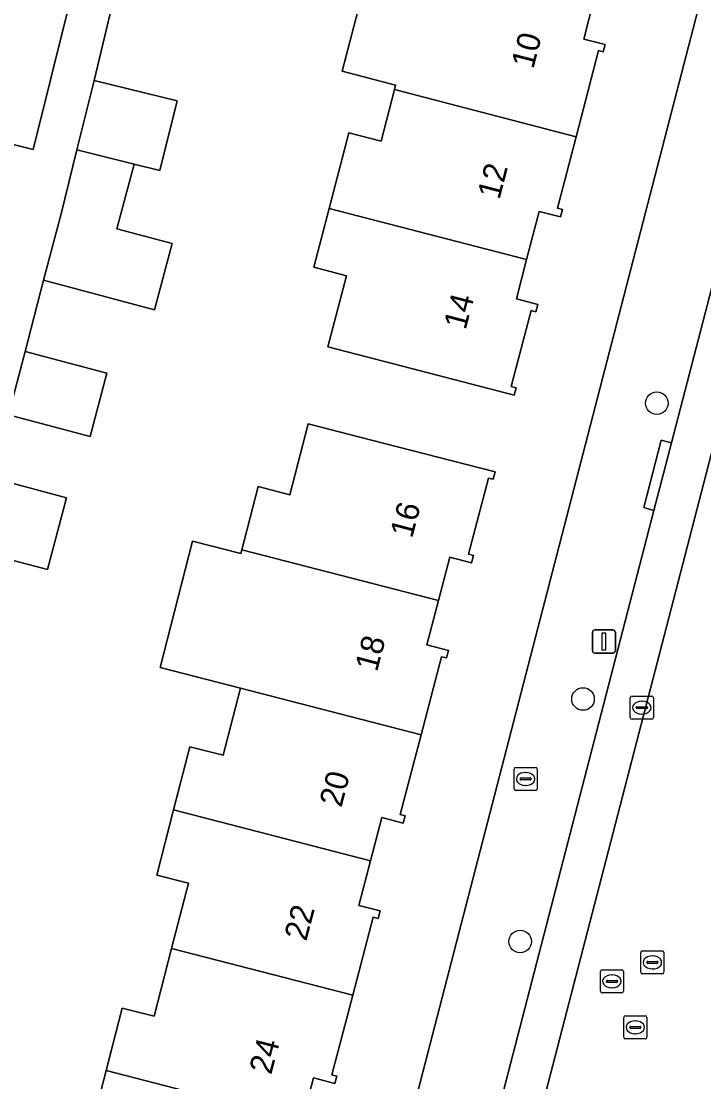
# Model space of a CAD drawing. Extents: x 163683 to 164494, y 382709 to 383872.
# Drawn here: x 163913.7 to 163943.22, y 383181.08 to 383226.97 of the extents above; entities that cross this region are included whole.
import ezdxf

# ---------------------------------------------------------------- set-up
doc = ezdxf.new("R2010")
doc.units = 0
for name, color, linetype in [('IMGEO_Boom', 7, 'Continuous'), ('IMGEO_Brandkraan', 7, 'Continuous'), ('IMGEO_Erf', 7, 'Continuous'), ('IMGEO_Kolk', 7, 'Continuous'), ('IMGEO_Lichtmast', 7, 'Continuous'), ('IMGEO_Pand', 7, 'Continuous'), ('IMGEO_Pand_nummerreeks', 7, 'Continuous'), ('IMGEO_Parkeervlak_open', 7, 'Continuous'), ('IMGEO_Rijbaan_lokaal_open', 7, 'Continuous'), ('IMGEO_Rioolput', 7, 'Continuous'), ('IMGEO_Voetpad_open', 7, 'Continuous')]:
    doc.layers.add(name, color=color, linetype=linetype)

msp = doc.modelspace()

# ---------------------------------------------------------------- linework, layer by layer
at = {"layer": 'IMGEO_Boom'}
for centre in [(163941.194, 383210.446), (163938, 383197.645), (163935.28, 383187.154)]:
    msp.add_circle(centre, 0.489, dxfattribs=at)
at = {"layer": 'IMGEO_Brandkraan'}
for p, q in [((163935.018, 383193.761), (163935.018, 383194.613)), ((163935.093, 383194.687), (163935.945, 383194.687)), ((163935.506, 383194.467), (163935.531, 383194.467)), ((163936.019, 383194.613), (163936.019, 383193.761)), ((163935.277, 383194.181), (163935.277, 383194.193)), ((163935.715, 383194.144), (163935.317, 383194.144)), ((163935.32, 383194.23), (163935.718, 383194.23)), ((163935.529, 383193.907), (163935.504, 383193.907)), ((163935.761, 383194.193), (163935.761, 383194.181)), ((163935.945, 383193.687), (163935.093, 383193.687))]:
    msp.add_line(p, q, dxfattribs=at)
for points in [[(163935.018, 383193.761), (163935.018, 383194.613)], [(163935.093, 383194.687), (163935.945, 383194.687)], [(163936.019, 383194.613), (163936.019, 383193.761)], [(163935.945, 383193.687), (163935.093, 383193.687)]]:
    msp.add_lwpolyline(points, dxfattribs=at)
for centre, radius, start, end in [((163935.095, 383194.611), 0.0765, 91.552, 178.448), ((163935.095, 383194.611), 0.0765, 91.552, 178.448), ((163935.943, 383194.611), 0.0765, 1.552, 88.448), ((163935.943, 383194.611), 0.0765, 1.552, 88.448), ((163935.317, 383194.19), 0.0403, 85.8775, 175.7526), ((163935.314, 383194.18), 0.0366, 178.938, 274.7102), ((163935.718, 383194.187), 0.043, 264.8664, 352.4533), ((163935.722, 383194.192), 0.0386, 1.7309, 96.639), ((163935.095, 383193.763), 0.0765, 181.552, 268.448), ((163935.095, 383193.763), 0.0765, 181.552, 268.448), ((163935.943, 383193.763), 0.0765, 271.552, 358.448), ((163935.943, 383193.763), 0.0765, 271.552, 358.448)]:
    msp.add_arc(centre, radius, start, end, dxfattribs=at)
for centre, major_axis, ratio, start_param, end_param in [((163935.505, 383194.187), (-0.387, 0.002), 0.722429, 4.712389, 7.853982), ((163935.53, 383194.187), (-0.39, 0.002), 0.717154, 1.570796, 4.712389)]:
    msp.add_ellipse(centre, major_axis=major_axis, ratio=ratio, start_param=start_param, end_param=end_param, dxfattribs=at)
at = {"layer": 'IMGEO_Erf'}
for points in [[(163926.419, 383163.509), (163948.873, 383250.284)], [(163912.409, 383228.407), (163915.755, 383227.563), (163916.609, 383230.945), (163914.348, 383231.516), (163914.98, 383234.015), (163915.585, 383236.411), (163918.631, 383235.642), (163918.021, 383233.224), (163917.395, 383230.747), (163918.318, 383230.526), (163916.855, 383224.409), (163920.445, 383223.523), (163919.702, 383220.514), (163918.586, 383220.789), (163917.837, 383217.99), (163920.237, 383217.347), (163919.47, 383214.484), (163914.669, 383215.769), (163913.88, 383212.683), (163917.411, 383211.745), (163916.684, 383209.008), (163913.153, 383209.946)], [(163938.474, 383227.903), (163938.033, 383226.2), (163938.959, 383225.96), (163938.876, 383225.642), (163938.664, 383225.696), (163937.701, 383221.974), (163936.9, 383218.877), (163937.111, 383218.822), (163937.028, 383218.503), (163936.102, 383218.742), (163935.562, 383216.655), (163935.121, 383214.952), (163936.046, 383214.712), (163935.963, 383214.393), (163935.751, 383214.448), (163934.9, 383211.159), (163935.112, 383211.103), (163935.029, 383210.784), (163930.19, 383212.04), (163926.971, 383212.876), (163927.77, 383215.955), (163926.356, 383216.322), (163927.018, 383218.871), (163927.866, 383222.14), (163929.265, 383221.777), (163929.845, 383224.011), (163929.895, 383224.204), (163927.59, 383224.803), (163928.336, 383227.673)], [(163915.887, 383175.815), (163917.371, 383181.575), (163918.066, 383184.274), (163919.454, 383183.916), (163920.21, 383186.853), (163920.936, 383189.671), (163919.566, 383190.024), (163920.292, 383192.843), (163920.997, 383195.579), (163922.437, 383195.209), (163923.184, 383198.107), (163919.708, 383199.005), (163921.117, 383204.476), (163923.206, 383203.938), (163923.248, 383204.102), (163923.953, 383206.839), (163925.327, 383206.485), (163926.117, 383209.554), (163929.364, 383208.718), (163934.205, 383207.471), (163934.121, 383207.152), (163933.907, 383207.206), (163933.045, 383203.912), (163933.258, 383203.856), (163933.174, 383203.537), (163932.246, 383203.779), (163931.755, 383201.905), (163931.252, 383199.983), (163932.178, 383199.74), (163932.094, 383199.42), (163931.881, 383199.475), (163930.994, 383196.089), (163930.093, 383192.646), (163930.305, 383192.59), (163930.221, 383192.272), (163929.294, 383192.513), (163928.804, 383190.644), (163928.299, 383188.717), (163929.226, 383188.475), (163929.142, 383188.155), (163928.928, 383188.21), (163928.043, 383184.83), (163927.14, 383181.381), (163927.353, 383181.325), (163927.269, 383181.005), (163926.341, 383181.248), (163925.853, 383179.385)], [(163912.426, 383207.21), (163915.665, 383206.35), (163914.839, 383203.242), (163911.698, 383204.076)]]:
    msp.add_lwpolyline(points, dxfattribs=at)
at = {"layer": 'IMGEO_Kolk'}
for p, q in [((163940.045, 383196.844), (163940.045, 383197.696)), ((163940.12, 383197.77), (163940.972, 383197.77)), ((163940.533, 383197.55), (163940.558, 383197.55)), ((163941.046, 383197.696), (163941.046, 383196.844)), ((163940.304, 383197.264), (163940.304, 383197.276)), ((163940.742, 383197.227), (163940.344, 383197.227)), ((163940.347, 383197.313), (163940.745, 383197.313)), ((163940.788, 383197.276), (163940.788, 383197.264)), ((163940.972, 383196.77), (163940.12, 383196.77)), ((163940.556, 383196.99), (163940.531, 383196.99))]:
    msp.add_line(p, q, dxfattribs=at)
for points in [[(163940.045, 383196.844), (163940.045, 383197.696)], [(163940.12, 383197.77), (163940.972, 383197.77)], [(163941.046, 383197.696), (163941.046, 383196.844)], [(163940.972, 383196.77), (163940.12, 383196.77)]]:
    msp.add_lwpolyline(points, dxfattribs=at)
for centre, radius, start, end in [((163940.122, 383197.694), 0.0765, 91.552, 178.448), ((163940.122, 383197.694), 0.0765, 91.552, 178.448), ((163940.97, 383197.694), 0.0765, 1.552, 88.448), ((163940.97, 383197.694), 0.0765, 1.552, 88.448), ((163940.344, 383197.273), 0.0403, 85.8775, 175.7526), ((163940.341, 383197.263), 0.0366, 178.938, 274.7102), ((163940.745, 383197.27), 0.043, 264.8664, 352.4533), ((163940.749, 383197.275), 0.0386, 1.7309, 96.639), ((163940.122, 383196.846), 0.0765, 181.552, 268.448), ((163940.122, 383196.846), 0.0765, 181.552, 268.448), ((163940.97, 383196.846), 0.0765, 271.552, 358.448), ((163940.97, 383196.846), 0.0765, 271.552, 358.448)]:
    msp.add_arc(centre, radius, start, end, dxfattribs=at)
for centre, major_axis, ratio, start_param, end_param in [((163940.532, 383197.27), (-0.387, 0.002), 0.722429, 4.712389, 7.853982), ((163940.557, 383197.27), (-0.39, 0.002), 0.717154, 1.570796, 4.712389)]:
    msp.add_ellipse(centre, major_axis=major_axis, ratio=ratio, start_param=start_param, end_param=end_param, dxfattribs=at)
at = {"layer": 'IMGEO_Lichtmast'}
for p, q in [((163938.408, 383199.732), (163938.408, 383200.532)), ((163938.408, 383200.532), (163938.408, 383199.732)), ((163938.508, 383200.632), (163939.298, 383200.632)), ((163939.298, 383200.632), (163938.508, 383200.632)), ((163939.398, 383200.532), (163939.398, 383199.732)), ((163939.398, 383199.732), (163939.398, 383200.532)), ((163939.298, 383199.632), (163938.508, 383199.632)), ((163938.508, 383199.632), (163939.298, 383199.632))]:
    msp.add_line(p, q, dxfattribs=at)
msp.add_lwpolyline([(163938.828, 383200.507), (163938.978, 383200.507), (163938.978, 383199.757), (163938.828, 383199.757), (163938.828, 383200.507)], dxfattribs=at)
for centre, start, end in [((163938.508, 383200.532), 90, 180), ((163938.508, 383200.532), 90, 180), ((163939.298, 383200.532), 0, 90), ((163939.298, 383200.532), 360, 90), ((163938.508, 383199.732), 180, 270), ((163938.508, 383199.732), 180, 270), ((163939.298, 383199.732), 270, 0), ((163939.298, 383199.732), 270, 0)]:
    msp.add_arc(centre, 0.1, start, end, dxfattribs=at)
at = {"layer": 'IMGEO_Pand'}
for points in [[(163938.474, 383227.903), (163929.918, 383230.122), (163929.223, 383227.443), (163928.336, 383227.673), (163927.59, 383224.803), (163929.895, 383224.204), (163929.845, 383224.011), (163937.701, 383221.974), (163938.664, 383225.696), (163938.876, 383225.642), (163938.959, 383225.96), (163938.033, 383226.2)], [(163914.966, 383224.435), (163915.755, 383227.563), (163912.409, 383228.407), (163911.616, 383225.262), (163911.376, 383225.321), (163910.75, 383222.786), (163910.633, 383222.312), (163914.223, 383221.426)], [(163920.445, 383223.523), (163916.855, 383224.409), (163916.112, 383221.4), (163918.586, 383220.789), (163919.702, 383220.514)], [(163929.845, 383224.011), (163929.265, 383221.777), (163927.866, 383222.14), (163927.018, 383218.871), (163935.562, 383216.655), (163936.102, 383218.742), (163937.028, 383218.503), (163937.111, 383218.822), (163936.9, 383218.877), (163937.701, 383221.974)], [(163920.237, 383217.347), (163917.837, 383217.99), (163918.586, 383220.789), (163916.112, 383221.4), (163915.436, 383218.633), (163914.669, 383215.769), (163919.47, 383214.484)], [(163935.562, 383216.655), (163927.018, 383218.871), (163926.356, 383216.322), (163927.77, 383215.955), (163926.971, 383212.876), (163930.19, 383212.04), (163935.029, 383210.784), (163935.112, 383211.103), (163934.9, 383211.159), (163935.751, 383214.448), (163935.963, 383214.393), (163936.046, 383214.712), (163935.121, 383214.952)], [(163913.88, 383212.683), (163913.153, 383209.946), (163916.684, 383209.008), (163917.411, 383211.745)], [(163923.248, 383204.102), (163931.755, 383201.905), (163932.246, 383203.779), (163933.174, 383203.537), (163933.258, 383203.856), (163933.045, 383203.912), (163933.907, 383207.206), (163934.121, 383207.152), (163934.205, 383207.471), (163929.364, 383208.718), (163926.117, 383209.554), (163925.327, 383206.485), (163923.953, 383206.839)], [(163915.665, 383206.35), (163912.426, 383207.21), (163911.6, 383204.102), (163911.698, 383204.076), (163914.839, 383203.242)], [(163931.755, 383201.905), (163923.248, 383204.102), (163923.206, 383203.938), (163921.117, 383204.476), (163919.708, 383199.005), (163923.184, 383198.107), (163930.994, 383196.089), (163931.881, 383199.475), (163932.094, 383199.42), (163932.178, 383199.74), (163931.252, 383199.983)], [(163923.184, 383198.107), (163922.437, 383195.209), (163920.997, 383195.579), (163920.292, 383192.843), (163928.804, 383190.644), (163929.294, 383192.513), (163930.221, 383192.272), (163930.305, 383192.59), (163930.093, 383192.646), (163930.994, 383196.089)], [(163920.21, 383186.853), (163928.043, 383184.83), (163928.928, 383188.21), (163929.142, 383188.155), (163929.226, 383188.475), (163928.299, 383188.717), (163928.804, 383190.644), (163920.292, 383192.843), (163919.566, 383190.024), (163920.936, 383189.671)], [(163920.21, 383186.853), (163919.454, 383183.916), (163918.066, 383184.274), (163917.371, 383181.575), (163925.853, 383179.385), (163926.341, 383181.248), (163927.269, 383181.005), (163927.353, 383181.325), (163927.14, 383181.381), (163928.043, 383184.83)], [(163925.853, 383179.385), (163917.371, 383181.575), (163915.887, 383175.815), (163915.858, 383175.701), (163917.247, 383175.343), (163917.285, 383175.49), (163925.098, 383173.673), (163925.957, 383176.949), (163926.171, 383176.894), (163926.255, 383177.213), (163925.347, 383177.452)]]:
    msp.add_lwpolyline(points, close=True, dxfattribs=at)
at = {"layer": 'IMGEO_Parkeervlak_open'}
for points in [[(163932.475, 383165.499), (163967.043, 383298.891)], [(163958.362, 383272.452), (163941.824, 383208.725)], [(163941.824, 383208.725), (163941.067, 383205.805)], [(163941.067, 383205.805), (163931.34, 383168.275)]]:
    msp.add_lwpolyline(points, dxfattribs=at)
at = {"layer": 'IMGEO_Rijbaan_lokaal_open'}
msp.add_lwpolyline([(163967.398, 383300.156), (163967.235, 383299.396), (163967.043, 383298.891), (163932.475, 383165.499), (163932.442, 383164.692), (163931.887, 383161.718), (163927.772, 383139.754), (163933.702, 383138.877), (163933.8, 383139.539), (163933.876, 383139.789), (163937.221, 383157.536), (163937.241, 383157.676), (163939.169, 383167.708), (163940.393, 383172.55), (163941.493, 383176.873)], dxfattribs=at)
at = {"layer": 'IMGEO_Rioolput'}
for p, q in [((163940.499, 383185.822), (163940.499, 383186.674)), ((163940.574, 383186.748), (163941.426, 383186.748)), ((163940.987, 383186.528), (163941.012, 383186.528)), ((163941.5, 383186.674), (163941.5, 383185.822)), ((163940.758, 383186.242), (163940.758, 383186.254)), ((163941.196, 383186.205), (163940.798, 383186.205)), ((163940.801, 383186.291), (163941.199, 383186.291)), ((163941.242, 383186.254), (163941.242, 383186.242)), ((163938.75, 383185.003), (163938.75, 383185.855)), ((163938.825, 383185.929), (163939.677, 383185.929)), ((163939.238, 383185.709), (163939.263, 383185.709)), ((163939.751, 383185.855), (163939.751, 383185.003)), ((163941.426, 383185.748), (163940.574, 383185.748)), ((163941.01, 383185.968), (163940.985, 383185.968)), ((163939.009, 383185.423), (163939.009, 383185.435)), ((163939.447, 383185.386), (163939.049, 383185.386)), ((163939.052, 383185.472), (163939.45, 383185.472)), ((163939.261, 383185.149), (163939.236, 383185.149)), ((163939.493, 383185.435), (163939.493, 383185.423)), ((163939.677, 383184.929), (163938.825, 383184.929)), ((163939.762, 383183.012), (163939.762, 383183.864)), ((163939.837, 383183.938), (163940.689, 383183.938)), ((163940.25, 383183.718), (163940.275, 383183.718)), ((163940.763, 383183.864), (163940.763, 383183.012)), ((163940.021, 383183.432), (163940.021, 383183.444)), ((163940.459, 383183.395), (163940.061, 383183.395)), ((163940.064, 383183.481), (163940.462, 383183.481)), ((163940.505, 383183.444), (163940.505, 383183.432)), ((163940.689, 383182.938), (163939.837, 383182.938)), ((163940.273, 383183.158), (163940.248, 383183.158))]:
    msp.add_line(p, q, dxfattribs=at)
for points in [[(163940.499, 383185.822), (163940.499, 383186.674)], [(163940.574, 383186.748), (163941.426, 383186.748)], [(163941.5, 383186.674), (163941.5, 383185.822)], [(163938.75, 383185.003), (163938.75, 383185.855)], [(163938.825, 383185.929), (163939.677, 383185.929)], [(163939.751, 383185.855), (163939.751, 383185.003)], [(163941.426, 383185.748), (163940.574, 383185.748)], [(163939.677, 383184.929), (163938.825, 383184.929)], [(163939.762, 383183.012), (163939.762, 383183.864)], [(163939.837, 383183.938), (163940.689, 383183.938)], [(163940.763, 383183.864), (163940.763, 383183.012)], [(163940.689, 383182.938), (163939.837, 383182.938)]]:
    msp.add_lwpolyline(points, dxfattribs=at)
for centre, radius, start, end in [((163940.576, 383186.672), 0.0765, 91.552, 178.448), ((163940.576, 383186.672), 0.0765, 91.552, 178.448), ((163941.424, 383186.672), 0.0765, 1.552, 88.448), ((163941.424, 383186.672), 0.0765, 1.552, 88.448), ((163940.798, 383186.251), 0.0403, 85.8775, 175.7526), ((163940.795, 383186.241), 0.0366, 178.938, 274.7102), ((163941.199, 383186.248), 0.043, 264.8664, 352.4533), ((163941.203, 383186.253), 0.0386, 1.7309, 96.639), ((163938.827, 383185.853), 0.0765, 91.552, 178.448), ((163938.827, 383185.853), 0.0765, 91.552, 178.448), ((163939.675, 383185.853), 0.0765, 1.552, 88.448), ((163939.675, 383185.853), 0.0765, 1.552, 88.448), ((163940.576, 383185.824), 0.0765, 181.552, 268.448), ((163940.576, 383185.824), 0.0765, 181.552, 268.448), ((163941.424, 383185.824), 0.0765, 271.552, 358.448), ((163941.424, 383185.824), 0.0765, 271.552, 358.448), ((163939.049, 383185.432), 0.0403, 85.8775, 175.7526), ((163939.046, 383185.422), 0.0366, 178.938, 274.7102), ((163939.45, 383185.429), 0.043, 264.8664, 352.4533), ((163939.454, 383185.434), 0.0386, 1.7309, 96.639), ((163938.827, 383185.005), 0.0765, 181.552, 268.448), ((163938.827, 383185.005), 0.0765, 181.552, 268.448), ((163939.675, 383185.005), 0.0765, 271.552, 358.448), ((163939.675, 383185.005), 0.0765, 271.552, 358.448), ((163939.839, 383183.862), 0.0765, 91.552, 178.448), ((163939.839, 383183.862), 0.0765, 91.552, 178.448), ((163940.687, 383183.862), 0.0765, 1.552, 88.448), ((163940.687, 383183.862), 0.0765, 1.552, 88.448), ((163940.061, 383183.441), 0.0403, 85.8775, 175.7526), ((163940.058, 383183.431), 0.0366, 178.938, 274.7102), ((163940.462, 383183.438), 0.043, 264.8664, 352.4533), ((163940.466, 383183.443), 0.0386, 1.7309, 96.639), ((163939.839, 383183.014), 0.0765, 181.552, 268.448), ((163939.839, 383183.014), 0.0765, 181.552, 268.448), ((163940.687, 383183.014), 0.0765, 271.552, 358.448), ((163940.687, 383183.014), 0.0765, 271.552, 358.448)]:
    msp.add_arc(centre, radius, start, end, dxfattribs=at)
for centre, major_axis, ratio, start_param, end_param in [((163940.986, 383186.248), (-0.387, 0.002), 0.722429, 4.712389, 7.853982), ((163941.011, 383186.248), (-0.39, 0.002), 0.717154, 1.570796, 4.712389), ((163939.237, 383185.429), (-0.387, 0.002), 0.722429, 4.712389, 7.853982), ((163939.262, 383185.429), (-0.39, 0.002), 0.717154, 1.570796, 4.712389), ((163940.249, 383183.438), (-0.387, 0.002), 0.722429, 4.712389, 7.853982), ((163940.274, 383183.438), (-0.39, 0.002), 0.717154, 1.570796, 4.712389)]:
    msp.add_ellipse(centre, major_axis=major_axis, ratio=ratio, start_param=start_param, end_param=end_param, dxfattribs=at)
at = {"layer": 'IMGEO_Voetpad_open'}
for points in [[(163958.362, 383272.452), (163954.857, 383273.409), (163954.582, 383272.35), (163949.24, 383251.704), (163948.873, 383250.284), (163926.419, 383163.509), (163926.365, 383163.302), (163926.188, 383162.044), (163922.513, 383135.909), (163921.142, 383132.414)], [(163931.34, 383168.275), (163941.067, 383205.805), (163940.631, 383205.928), (163941.384, 383208.838), (163941.824, 383208.725), (163958.362, 383272.452)], [(163913.153, 383209.946), (163913.88, 383212.683), (163914.669, 383215.769), (163915.436, 383218.633), (163916.112, 383221.4), (163916.855, 383224.409), (163918.318, 383230.526), (163917.395, 383230.747), (163916.609, 383230.945), (163915.755, 383227.563), (163914.966, 383224.435), (163914.223, 383221.426), (163910.633, 383222.312)]]:
    msp.add_lwpolyline(points, dxfattribs=at)
msp.add_lwpolyline([(163941.824, 383208.725), (163941.384, 383208.838), (163940.631, 383205.928), (163941.067, 383205.805)], close=True, dxfattribs=at)

# ---------------------------------------------------------------- texts
at = {"layer": 'IMGEO_Pand_nummerreeks'}
for s, rotation, p in [('10', 75.4815, (163935.849, 383224.874)), ('12', 75.48, (163934.386, 383219.223)), ('14', 75.48, (163932.924, 383213.582)), ('16', 75.2863, (163930.608, 383204.565)), ('18', 75.2867, (163929.09, 383198.788)), ('20', 75.2863, (163927.549, 383192.92)), ('22', 75.2863, (163926.031, 383187.135)), ('24', 75.2863, (163924.514, 383181.358))]:
    msp.add_text(s, height=1, rotation=rotation, dxfattribs=at).set_placement(p)

doc.saveas('drawing.dxf')
